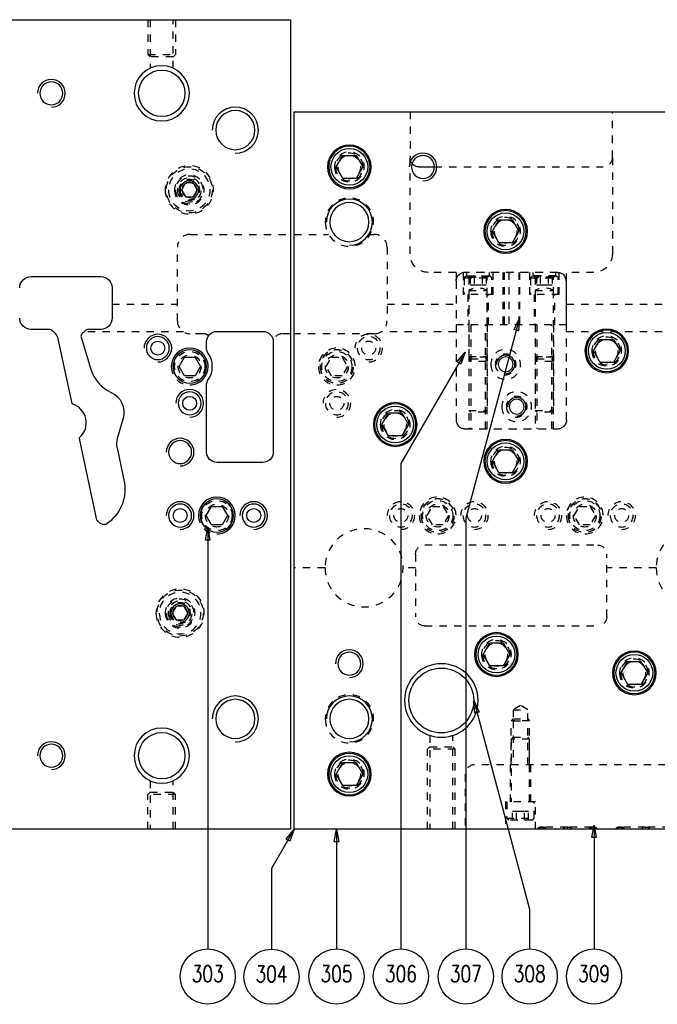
# Model space of a CAD drawing. Header units: inches. Extents: x 3 to 289, y 4 to 291.
# Tile 497 of 634: x 123.55 to 132.21, y 222.14 to 235.52. Entities that reach past the tile are written whole.
import ezdxf
from ezdxf.enums import TextEntityAlignment as Align

# ---------------------------------------------------------------- set-up
doc = ezdxf.new("R2010")
doc.units = ezdxf.units.IN
doc.header["$LTSCALE"] = 0.5
doc.header["$MEASUREMENT"] = 0
doc.linetypes.add('HIDDEN', pattern=[0.225, 0.15, -0.075])
doc.layers.add('DIE', color=7, linetype='Continuous')
doc.styles.add('VERO0-Simplex', font='simplex_.ttf')

# ---------------------------------------------------------------- blocks, each defined once
blk = doc.blocks.new('ArrowheadClosed')
at = {"color": 0}
for p, q in [((0, 0), (-1, 0.176)), ((-1, 0.176), (-1, -0.176)), ((-1, -0.176), (0, 0))]:
    blk.add_line(p, q, dxfattribs=at)

msp = doc.modelspace()

# ---------------------------------------------------------------- linework, layer by layer
at = {"layer": 'DIE', "color": 190, "linetype": 'Continuous'}
for p, q in [((120.727, 235.516), (127.227, 235.516)), ((127.227, 235.516), (127.227, 224.516)), ((127.277, 224.516), (127.277, 234.266)), ((127.277, 234.266), (138.177, 234.266)), ((128.976, 233.516), (129.184, 233.516)), ((123.702, 232.027), (124.648, 232.027)), ((124.803, 231.872), (124.803, 231.463)), ((123.944, 231.308), (123.702, 231.308)), ((124.258, 230.303), (124.071, 231.18)), ((124.381, 231.202), (124.514, 230.769)), ((124.437, 231.291), (124.393, 231.247)), ((124.648, 231.308), (124.477, 231.308)), ((126.227, 231.281), (126.852, 231.281)), ((126.087, 231.035), (126.087, 231.141)), ((126.992, 231.141), (126.992, 229.641)), ((126.162, 230.749), (126.162, 230.859)), ((126.087, 229.641), (126.087, 230.572)), ((124.952, 230.102), (124.873, 229.828)), ((124.59, 228.741), (124.359, 229.828)), ((124.869, 229.7), (124.97, 229.221)), ((126.852, 229.501), (126.227, 229.501)), ((127.227, 224.516), (120.727, 224.516)), ((138.177, 224.516), (127.277, 224.516))]:
    msp.add_line(p, q, dxfattribs=at)
at = {"layer": 'DIE', "color": 254, "linetype": 'HIDDEN'}
for p, q in [((125.29, 235.516), (125.29, 235.045)), ((125.321, 235.516), (125.321, 234.857)), ((125.634, 234.857), (125.634, 235.516)), ((125.665, 235.516), (125.665, 235.045)), ((125.29, 235.045), (125.665, 235.045)), ((125.321, 235.014), (125.29, 235.045)), ((125.634, 235.014), (125.321, 235.014)), ((125.634, 235.014), (125.665, 235.045)), ((128.851, 234.266), (128.851, 233.641)), ((131.601, 233.641), (131.601, 234.266)), ((128.851, 232.333), (128.851, 233.641)), ((131.601, 233.641), (131.601, 232.333)), ((129.184, 233.516), (131.476, 233.516)), ((125.798, 233.298), (125.744, 233.204)), ((125.744, 233.204), (125.798, 233.11)), ((125.907, 233.298), (125.798, 233.298)), ((125.961, 233.204), (125.907, 233.298)), ((125.907, 233.11), (125.961, 233.204)), ((125.798, 233.11), (125.907, 233.11)), ((125.864, 232.6), (127.227, 232.6)), ((127.277, 232.6), (127.745, 232.6)), ((128.31, 232.6), (128.364, 232.6)), ((125.689, 231.425), (125.689, 232.425)), ((128.539, 232.425), (128.539, 231.425)), ((129.476, 232.083), (129.101, 232.083)), ((129.476, 232.083), (129.476, 231.968)), ((129.573, 232.079), (129.573, 231.783)), ((129.613, 232.033), (129.589, 232.008)), ((129.589, 232.008), (129.964, 232.008)), ((129.589, 232.008), (129.589, 231.783)), ((130.861, 232.083), (129.591, 232.083)), ((130.851, 232.083), (129.601, 232.083)), ((129.939, 232.033), (129.613, 232.033)), ((129.62, 232.083), (129.62, 232.038)), ((129.62, 232.038), (129.933, 232.038)), ((129.62, 232.038), (129.651, 232.02)), ((129.651, 232.02), (129.901, 232.02)), ((129.651, 232.02), (129.651, 231.371)), ((129.668, 232.033), (129.668, 231.913)), ((129.722, 232.033), (129.722, 231.913)), ((129.83, 232.033), (129.83, 231.913)), ((129.885, 232.033), (129.885, 231.913)), ((129.901, 232.02), (129.933, 232.038)), ((129.901, 231.371), (129.901, 232.02)), ((129.933, 232.038), (129.933, 232.083)), ((129.964, 232.008), (129.939, 232.033)), ((129.964, 231.783), (129.964, 232.008)), ((129.979, 231.783), (129.979, 232.083)), ((130.114, 232.083), (130.114, 231.371)), ((130.129, 232.083), (130.129, 231.371)), ((130.192, 232.083), (130.192, 231.371)), ((130.328, 232.083), (130.328, 231.371)), ((130.339, 232.083), (130.339, 231.371)), ((130.473, 232.083), (130.473, 231.783)), ((130.513, 232.033), (130.489, 232.008)), ((130.489, 232.008), (130.864, 232.008)), ((130.489, 232.008), (130.489, 231.783)), ((130.839, 232.033), (130.513, 232.033)), ((130.52, 232.083), (130.52, 232.038)), ((130.833, 232.038), (130.52, 232.038)), ((130.52, 232.038), (130.551, 232.02)), ((130.801, 232.02), (130.551, 232.02)), ((130.551, 232.02), (130.551, 231.783)), ((130.568, 232.033), (130.568, 231.913)), ((130.622, 232.033), (130.622, 231.913)), ((130.73, 232.033), (130.73, 231.913)), ((130.785, 232.033), (130.785, 231.913)), ((130.801, 232.02), (130.833, 232.038)), ((130.801, 231.783), (130.801, 232.02)), ((130.833, 232.038), (130.833, 232.083)), ((130.864, 232.008), (130.839, 232.033)), ((130.861, 232.083), (130.879, 232.083)), ((130.864, 231.783), (130.864, 232.008)), ((130.879, 232.081), (130.879, 232.083)), ((130.879, 231.783), (130.879, 232.079)), ((130.976, 231.968), (130.976, 232.083)), ((131.351, 232.083), (130.976, 232.083)), ((129.476, 231.968), (129.476, 230.073)), ((129.476, 231.958), (129.476, 231.371)), ((129.668, 231.913), (129.722, 231.913)), ((129.722, 231.913), (129.83, 231.913)), ((129.83, 231.913), (129.885, 231.913)), ((130.568, 231.913), (130.622, 231.913)), ((130.622, 231.913), (130.73, 231.913)), ((130.73, 231.913), (130.785, 231.913)), ((130.976, 230.073), (130.976, 231.968)), ((130.976, 231.371), (130.976, 231.958)), ((129.979, 231.783), (129.573, 231.783)), ((129.636, 231.783), (129.636, 231.371)), ((129.651, 231.838), (129.901, 231.838)), ((129.651, 231.838), (129.651, 230.941)), ((129.901, 230.941), (129.901, 231.838)), ((129.917, 231.371), (129.917, 231.783)), ((130.879, 231.783), (130.473, 231.783)), ((130.536, 231.783), (130.536, 231.371)), ((130.551, 231.838), (130.801, 231.838)), ((130.551, 231.838), (130.551, 231.783)), ((130.551, 231.783), (130.551, 230.932)), ((130.801, 231.783), (130.801, 231.838)), ((130.801, 230.932), (130.801, 231.783)), ((130.817, 231.371), (130.817, 231.783)), ((124.803, 231.651), (125.689, 231.651)), ((128.539, 231.651), (129.476, 231.651)), ((130.976, 231.651), (134.476, 231.651)), ((129.476, 231.371), (129.476, 230.083)), ((130.976, 231.371), (129.476, 231.371)), ((130.976, 231.371), (129.476, 231.371)), ((129.651, 231.371), (129.651, 229.958)), ((129.651, 231.371), (129.651, 230.208)), ((129.676, 231.371), (129.676, 229.958)), ((129.877, 229.958), (129.877, 231.371)), ((129.901, 229.958), (129.901, 231.371)), ((129.901, 231.371), (129.901, 230.208)), ((130.551, 231.371), (130.551, 230.208)), ((130.576, 231.371), (130.576, 229.958)), ((130.777, 229.958), (130.777, 231.371)), ((130.801, 231.371), (130.801, 230.208)), ((130.976, 230.083), (130.976, 231.371)), ((125.771, 231.276), (124.422, 231.276)), ((126.037, 231.25), (125.864, 231.25)), ((127.227, 231.25), (127.117, 231.25)), ((128.364, 231.25), (127.277, 231.25)), ((129.476, 231.276), (128.457, 231.276)), ((134.476, 231.276), (130.976, 231.276)), ((127.713, 230.804), (127.785, 230.929)), ((127.785, 230.929), (127.93, 230.929)), ((127.93, 230.929), (128.002, 230.804)), ((129.651, 230.941), (129.901, 230.941)), ((129.651, 230.941), (129.67, 230.871)), ((129.901, 230.932), (129.651, 230.932)), ((129.651, 230.932), (129.676, 230.908)), ((129.877, 230.908), (129.901, 230.932)), ((129.883, 230.871), (129.901, 230.941)), ((130.551, 230.941), (130.801, 230.941)), ((130.551, 230.941), (130.57, 230.871)), ((130.551, 230.932), (130.551, 229.958)), ((130.801, 230.932), (130.551, 230.932)), ((130.551, 230.932), (130.576, 230.908)), ((130.777, 230.908), (130.801, 230.932)), ((130.783, 230.871), (130.801, 230.941)), ((130.801, 229.958), (130.801, 230.932)), ((127.785, 230.679), (127.713, 230.804)), ((128.002, 230.804), (127.93, 230.679)), ((129.883, 230.871), (129.67, 230.871)), ((129.676, 230.908), (129.877, 230.908)), ((130.783, 230.871), (130.57, 230.871)), ((130.576, 230.908), (130.777, 230.908)), ((127.93, 230.679), (127.785, 230.679)), ((129.651, 230.208), (129.901, 230.208)), ((129.676, 230.183), (129.651, 230.208)), ((129.877, 230.183), (129.676, 230.183)), ((129.877, 230.183), (129.901, 230.208)), ((130.551, 230.208), (130.801, 230.208)), ((130.576, 230.183), (130.551, 230.208)), ((130.777, 230.183), (130.576, 230.183)), ((130.777, 230.183), (130.801, 230.208)), ((129.591, 229.958), (130.861, 229.958)), ((129.601, 229.958), (130.851, 229.958)), ((129.083, 228.779), (129.155, 228.904)), ((129.155, 228.654), (129.083, 228.779)), ((129.155, 228.904), (129.3, 228.904)), ((129.3, 228.904), (129.372, 228.779)), ((129.372, 228.779), (129.3, 228.654)), ((131.083, 228.779), (131.155, 228.904)), ((131.155, 228.654), (131.083, 228.779)), ((131.155, 228.904), (131.3, 228.904)), ((131.3, 228.904), (131.372, 228.779)), ((131.372, 228.779), (131.3, 228.654)), ((129.3, 228.654), (129.155, 228.654)), ((131.3, 228.654), (131.155, 228.654)), ((129.051, 228.379), (131.401, 228.379)), ((128.926, 228.254), (128.926, 227.404)), ((131.526, 227.404), (131.526, 228.254)), ((127.696, 228.069), (127.277, 228.069)), ((128.926, 228.069), (128.758, 228.069)), ((132.196, 228.069), (131.526, 228.069)), ((125.673, 227.548), (125.619, 227.454)), ((125.619, 227.454), (125.673, 227.36)), ((125.782, 227.548), (125.673, 227.548)), ((125.836, 227.454), (125.782, 227.548)), ((125.782, 227.36), (125.836, 227.454)), ((125.673, 227.36), (125.782, 227.36)), ((129.051, 227.279), (131.401, 227.279)), ((130.352, 226.2), (130.252, 226.141)), ((130.252, 226.141), (130.252, 225.991)), ((130.252, 226.141), (130.453, 226.141)), ((130.453, 226.141), (130.352, 226.2)), ((130.453, 225.991), (130.453, 226.141)), ((130.252, 226.016), (130.227, 225.991)), ((130.227, 225.391), (130.227, 225.991)), ((130.477, 225.991), (130.227, 225.991)), ((130.252, 226.016), (130.453, 226.016)), ((130.252, 225.991), (130.252, 225.391)), ((130.252, 225.991), (130.453, 225.991)), ((130.453, 226.016), (130.477, 225.991)), ((130.453, 225.391), (130.453, 225.991)), ((130.477, 225.391), (130.477, 225.991)), ((129.121, 225.792), (129.121, 224.516)), ((129.434, 224.516), (129.434, 225.791)), ((130.252, 225.766), (130.227, 225.742)), ((130.477, 225.742), (130.227, 225.742)), ((130.227, 225.742), (130.227, 224.891)), ((130.252, 225.766), (130.453, 225.766)), ((130.477, 225.742), (130.453, 225.766)), ((130.477, 224.891), (130.477, 225.742)), ((129.121, 225.635), (129.09, 225.604)), ((129.09, 224.516), (129.09, 225.604)), ((129.465, 225.604), (129.09, 225.604)), ((129.121, 225.635), (129.434, 225.635)), ((129.434, 225.635), (129.465, 225.604)), ((129.465, 224.516), (129.465, 225.604)), ((135.727, 225.391), (129.727, 225.391)), ((135.727, 225.391), (129.727, 225.391)), ((130.212, 225.391), (130.212, 224.891)), ((130.493, 224.891), (130.493, 225.391)), ((125.321, 225.176), (125.321, 224.516)), ((125.634, 224.516), (125.634, 225.176)), ((129.602, 225.266), (129.602, 224.516)), ((129.602, 225.266), (129.602, 224.516)), ((125.321, 225.019), (125.29, 224.988)), ((125.29, 224.516), (125.29, 224.988)), ((125.665, 224.988), (125.29, 224.988)), ((125.321, 225.019), (125.634, 225.019)), ((125.634, 225.019), (125.665, 224.988)), ((125.665, 224.516), (125.665, 224.988)), ((130.556, 224.891), (130.149, 224.891)), ((130.149, 224.891), (130.149, 224.516)), ((130.165, 224.891), (130.165, 224.666)), ((130.54, 224.666), (130.54, 224.891)), ((130.556, 224.516), (130.556, 224.891)), ((130.244, 224.761), (130.298, 224.761)), ((130.244, 224.641), (130.244, 224.761)), ((130.298, 224.761), (130.407, 224.761)), ((130.298, 224.641), (130.298, 224.761)), ((130.407, 224.641), (130.407, 224.761)), ((130.407, 224.761), (130.461, 224.761)), ((130.461, 224.641), (130.461, 224.761)), ((130.165, 224.666), (130.54, 224.666)), ((130.165, 224.666), (130.189, 224.641)), ((130.515, 224.641), (130.189, 224.641)), ((130.515, 224.641), (130.54, 224.666)), ((130.587, 224.516), (130.593, 224.525)), ((130.593, 224.525), (130.6, 224.533)), ((130.6, 224.533), (130.608, 224.539)), ((130.608, 224.539), (130.616, 224.543)), ((130.612, 224.516), (130.618, 224.525)), ((130.616, 224.543), (130.625, 224.546)), ((130.618, 224.525), (130.625, 224.533)), ((130.625, 224.546), (130.634, 224.546)), ((130.625, 224.533), (130.633, 224.539)), ((130.633, 224.539), (130.641, 224.543)), ((130.659, 224.546), (130.634, 224.546)), ((130.634, 224.546), (130.643, 224.546)), ((130.641, 224.543), (130.65, 224.546)), ((130.643, 224.546), (130.652, 224.543)), ((130.65, 224.546), (130.659, 224.546)), ((130.652, 224.543), (130.661, 224.538)), ((130.99, 224.546), (130.659, 224.546)), ((130.659, 224.546), (130.668, 224.546)), ((130.661, 224.538), (130.668, 224.532)), ((130.668, 224.546), (130.677, 224.543)), ((130.668, 224.532), (130.675, 224.524)), ((130.675, 224.524), (130.68, 224.516)), ((130.677, 224.543), (130.686, 224.538)), ((130.686, 224.538), (130.693, 224.532)), ((130.693, 224.532), (130.7, 224.524)), ((130.7, 224.524), (130.705, 224.516)), ((130.934, 224.524), (130.928, 224.516)), ((130.941, 224.53), (130.934, 224.524)), ((130.949, 224.535), (130.941, 224.53)), ((130.956, 224.539), (130.949, 224.535)), ((130.965, 224.543), (130.956, 224.539)), ((130.973, 224.545), (130.965, 224.543)), ((130.981, 224.546), (130.973, 224.545)), ((130.99, 224.546), (130.981, 224.546)), ((130.99, 224.516), (130.99, 224.546)), ((131.321, 224.546), (130.99, 224.546)), ((130.99, 224.546), (130.998, 224.546)), ((130.998, 224.546), (131.007, 224.545)), ((131.007, 224.545), (131.015, 224.543)), ((131.015, 224.543), (131.023, 224.539)), ((131.023, 224.539), (131.031, 224.535)), ((131.031, 224.535), (131.039, 224.53)), ((131.039, 224.53), (131.046, 224.524)), ((131.046, 224.524), (131.052, 224.516)), ((131.28, 224.524), (131.275, 224.516)), ((131.286, 224.532), (131.28, 224.524)), ((131.294, 224.538), (131.286, 224.532)), ((131.303, 224.543), (131.294, 224.538)), ((131.305, 224.524), (131.3, 224.516)), ((131.312, 224.546), (131.303, 224.543)), ((131.311, 224.532), (131.305, 224.524)), ((131.319, 224.538), (131.311, 224.532)), ((131.321, 224.546), (131.312, 224.546)), ((131.328, 224.543), (131.319, 224.538)), ((131.346, 224.546), (131.321, 224.546)), ((131.329, 224.546), (131.321, 224.546)), ((131.337, 224.546), (131.328, 224.543)), ((131.338, 224.543), (131.329, 224.546)), ((131.346, 224.546), (131.337, 224.546)), ((131.347, 224.539), (131.338, 224.543)), ((131.354, 224.546), (131.346, 224.546)), ((131.355, 224.533), (131.347, 224.539)), ((131.363, 224.543), (131.354, 224.546)), ((131.362, 224.525), (131.355, 224.533)), ((131.367, 224.516), (131.362, 224.525)), ((131.372, 224.539), (131.363, 224.543)), ((131.38, 224.533), (131.372, 224.539)), ((131.387, 224.525), (131.38, 224.533)), ((131.392, 224.516), (131.387, 224.525)), ((131.65, 224.516), (131.655, 224.525)), ((131.655, 224.525), (131.662, 224.533)), ((131.662, 224.533), (131.67, 224.539)), ((131.67, 224.539), (131.679, 224.543)), ((131.675, 224.516), (131.68, 224.525)), ((131.679, 224.543), (131.688, 224.546)), ((131.68, 224.525), (131.687, 224.533)), ((131.687, 224.533), (131.695, 224.539)), ((131.688, 224.546), (131.696, 224.546)), ((131.695, 224.539), (131.704, 224.543)), ((131.721, 224.546), (131.696, 224.546)), ((131.696, 224.546), (131.706, 224.546)), ((131.704, 224.543), (131.713, 224.546)), ((131.706, 224.546), (131.715, 224.543)), ((131.713, 224.546), (131.721, 224.546)), ((131.715, 224.543), (131.723, 224.538)), ((132.052, 224.546), (131.721, 224.546)), ((131.721, 224.546), (131.731, 224.546)), ((131.723, 224.538), (131.731, 224.532)), ((131.731, 224.546), (131.74, 224.543)), ((131.731, 224.532), (131.738, 224.524)), ((131.738, 224.524), (131.742, 224.516)), ((131.74, 224.543), (131.748, 224.538)), ((131.748, 224.538), (131.756, 224.532)), ((131.756, 224.532), (131.763, 224.524)), ((131.763, 224.524), (131.767, 224.516)), ((131.997, 224.524), (131.991, 224.516)), ((132.004, 224.53), (131.997, 224.524)), ((132.011, 224.535), (132.004, 224.53)), ((132.019, 224.539), (132.011, 224.535)), ((132.027, 224.543), (132.019, 224.539)), ((132.035, 224.545), (132.027, 224.543)), ((132.044, 224.546), (132.035, 224.545)), ((132.052, 224.546), (132.044, 224.546)), ((132.052, 224.516), (132.052, 224.546)), ((132.384, 224.546), (132.052, 224.546)), ((132.052, 224.546), (132.061, 224.546)), ((132.061, 224.546), (132.069, 224.545)), ((132.069, 224.545), (132.078, 224.543)), ((132.078, 224.543), (132.086, 224.539)), ((132.086, 224.539), (132.094, 224.535)), ((132.094, 224.535), (132.101, 224.53)), ((132.101, 224.53), (132.108, 224.524)), ((132.108, 224.524), (132.114, 224.516))]:
    msp.add_line(p, q, dxfattribs=at)
at = {"layer": 'DIE', "color": 132, "linetype": 'Continuous'}
for p, q in [((127.847, 233.516), (127.937, 233.673)), ((127.937, 233.673), (128.118, 233.673)), ((128.118, 233.673), (128.208, 233.516)), ((127.937, 233.36), (127.847, 233.516)), ((128.208, 233.516), (128.118, 233.36)), ((128.118, 233.36), (127.937, 233.36)), ((129.97, 232.641), (130.06, 232.798)), ((130.06, 232.798), (130.24, 232.798)), ((130.24, 232.798), (130.331, 232.641)), ((130.06, 232.485), (129.97, 232.641)), ((130.331, 232.641), (130.24, 232.485)), ((130.24, 232.485), (130.06, 232.485)), ((131.345, 231.016), (131.435, 231.173)), ((131.435, 231.173), (131.615, 231.173)), ((131.615, 231.173), (131.706, 231.016)), ((131.435, 230.86), (131.345, 231.016)), ((131.706, 231.016), (131.615, 230.86)), ((131.615, 230.86), (131.435, 230.86)), ((128.47, 230.016), (128.56, 230.173)), ((128.56, 230.173), (128.74, 230.173)), ((128.74, 230.173), (128.831, 230.016)), ((128.56, 229.86), (128.47, 230.016)), ((128.831, 230.016), (128.74, 229.86)), ((128.74, 229.86), (128.56, 229.86)), ((129.97, 229.516), (130.06, 229.673)), ((130.06, 229.673), (130.24, 229.673)), ((130.24, 229.673), (130.331, 229.516)), ((130.06, 229.36), (129.97, 229.516)), ((130.331, 229.516), (130.24, 229.36)), ((130.24, 229.36), (130.06, 229.36)), ((129.845, 226.891), (129.935, 227.048)), ((129.935, 227.048), (130.115, 227.048)), ((130.115, 227.048), (130.206, 226.891)), ((129.935, 226.735), (129.845, 226.891)), ((130.206, 226.891), (130.115, 226.735)), ((131.72, 226.641), (131.81, 226.798)), ((131.81, 226.798), (131.99, 226.798)), ((131.99, 226.798), (132.081, 226.641)), ((130.115, 226.735), (129.935, 226.735)), ((131.81, 226.485), (131.72, 226.641)), ((132.081, 226.641), (131.99, 226.485)), ((131.99, 226.485), (131.81, 226.485)), ((127.847, 225.266), (127.937, 225.423)), ((127.937, 225.423), (128.118, 225.423)), ((128.118, 225.423), (128.208, 225.266)), ((127.937, 225.11), (127.847, 225.266)), ((128.208, 225.266), (128.118, 225.11)), ((128.118, 225.11), (127.937, 225.11))]:
    msp.add_line(p, q, dxfattribs=at)
at = {"layer": 'DIE', "color": 56, "linetype": 'Continuous'}
for p, q in [((130.339, 231.463), (129.61, 228.743)), ((129.602, 231), (128.727, 229.485)), ((128.727, 229.485), (128.727, 222.891)), ((129.61, 228.743), (129.61, 222.891)), ((126.102, 228.616), (126.102, 222.891)), ((129.717, 226.266), (130.477, 223.433)), ((127.277, 224.516), (126.969, 223.983)), ((127.852, 224.516), (127.852, 222.891)), ((131.352, 224.574), (131.352, 222.891)), ((126.969, 223.983), (126.969, 222.888)), ((130.477, 223.433), (130.477, 222.891))]:
    msp.add_line(p, q, dxfattribs=at)
at = {"layer": 'DIE', "color": 30, "linetype": 'Continuous'}
for p, q in [((125.713, 230.804), (125.785, 230.929)), ((125.785, 230.929), (125.93, 230.929)), ((125.93, 230.929), (126.002, 230.804)), ((125.785, 230.679), (125.713, 230.804)), ((126.002, 230.804), (125.93, 230.679)), ((125.93, 230.679), (125.785, 230.679)), ((126.083, 228.779), (126.155, 228.904)), ((126.155, 228.654), (126.083, 228.779)), ((126.155, 228.904), (126.3, 228.904)), ((126.3, 228.904), (126.372, 228.779)), ((126.372, 228.779), (126.3, 228.654)), ((126.3, 228.654), (126.155, 228.654))]:
    msp.add_line(p, q, dxfattribs=at)
at = {"layer": 'DIE', "color": 9, "linetype": 'Continuous', "extrusion": (0, 0, -1)}
for centre, radius in [((-125.477, 234.516), 0.375), ((-129.277, 226.266), 0.5), ((-125.477, 225.516), 0.375)]:
    msp.add_circle(centre, radius, dxfattribs=at)
at = {"layer": 'DIE', "color": 4, "linetype": 'Continuous'}
for centre, radius in [((125.477, 234.516), 0.315), ((129.277, 226.266), 0.44), ((125.477, 225.516), 0.315)]:
    msp.add_circle(centre, radius, dxfattribs=at)
at = {"layer": 'DIE', "color": 190, "linetype": 'Continuous', "extrusion": (0, 0, -1)}
for centre, radius in [((-123.977, 234.516), 0.156), ((-126.477, 234.016), 0.266), ((-128.027, 233.516), 0.297), ((-129.027, 233.516), 0.156), ((-125.852, 233.204), 0.101), ((-128.027, 232.766), 0.266), ((-130.15, 232.641), 0.297), ((-131.525, 231.016), 0.297), ((-125.424, 231.054), 0.156), ((-125.857, 230.804), 0.227), ((-130.151, 230.833), 0.101), ((-125.857, 230.304), 0.156), ((-128.65, 230.016), 0.297), ((-130.301, 230.258), 0.101), ((-125.727, 229.641), 0.156), ((-130.15, 229.516), 0.297), ((-125.727, 228.779), 0.156), ((-126.227, 228.779), 0.227), ((-126.727, 228.779), 0.156), ((-125.727, 227.454), 0.101), ((-130.025, 226.891), 0.297), ((-128.027, 226.766), 0.156), ((-131.9, 226.641), 0.297), ((-126.477, 226.016), 0.266), ((-128.027, 226.016), 0.266), ((-123.977, 225.516), 0.156), ((-128.027, 225.266), 0.297)]:
    msp.add_circle(centre, radius, dxfattribs=at)
at = {"layer": 'DIE', "color": 132, "linetype": 'Continuous', "extrusion": (0, 0, -1)}
for centre in [(-128.027, 233.516), (-130.15, 232.641), (-131.525, 231.016), (-128.65, 230.016), (-130.15, 229.516), (-130.025, 226.891), (-131.9, 226.641), (-128.027, 225.266)]:
    msp.add_circle(centre, 0.281, dxfattribs=at)
at = {"layer": 'DIE', "color": 132, "linetype": 'Continuous'}
for centre in [(128.027, 233.516), (130.15, 232.641), (131.525, 231.016), (128.65, 230.016), (130.15, 229.516), (130.025, 226.891), (131.9, 226.641), (128.027, 225.266)]:
    msp.add_circle(centre, 0.25, dxfattribs=at)
at = {"layer": 'DIE', "color": 254, "linetype": 'HIDDEN', "extrusion": (0, 0, -1)}
for centre, radius in [((-128.027, 233.516), 0.203), ((-128.027, 233.516), 0.188), ((-128.027, 233.516), 0.156), ((-125.852, 233.204), 0.328), ((-125.852, 233.204), 0.283), ((-125.852, 233.204), 0.203), ((-125.852, 233.204), 0.188), ((-125.852, 233.204), 0.163), ((-125.852, 233.204), 0.141), ((-125.852, 233.204), 0.125), ((-128.027, 232.766), 0.328), ((-130.15, 232.641), 0.203), ((-130.15, 232.641), 0.188), ((-130.15, 232.641), 0.156), ((-128.29, 231.054), 0.156), ((-131.525, 231.016), 0.203), ((-131.525, 231.016), 0.188), ((-125.857, 230.804), 0.25), ((-127.857, 230.804), 0.25), ((-131.525, 231.016), 0.156), ((-127.857, 230.804), 0.227), ((-127.857, 230.804), 0.225), ((-130.151, 230.833), 0.203), ((-130.151, 230.833), 0.141), ((-127.857, 230.304), 0.156), ((-130.301, 230.258), 0.203), ((-130.301, 230.258), 0.141), ((-128.65, 230.016), 0.203), ((-128.65, 230.016), 0.188), ((-128.65, 230.016), 0.156), ((-130.15, 229.516), 0.203), ((-130.15, 229.516), 0.188), ((-130.15, 229.516), 0.156), ((-126.227, 228.779), 0.25), ((-128.727, 228.779), 0.156), ((-129.227, 228.779), 0.25), ((-129.227, 228.779), 0.227), ((-129.227, 228.779), 0.225), ((-129.727, 228.779), 0.156), ((-130.727, 228.779), 0.156), ((-131.227, 228.779), 0.25), ((-131.227, 228.779), 0.227), ((-131.227, 228.779), 0.225), ((-131.727, 228.779), 0.156), ((-128.227, 228.069), 0.531), ((-132.727, 228.069), 0.531), ((-125.727, 227.454), 0.328), ((-125.727, 227.454), 0.283), ((-125.727, 227.454), 0.203), ((-125.727, 227.454), 0.188), ((-125.727, 227.454), 0.163), ((-125.727, 227.454), 0.141), ((-125.727, 227.454), 0.125), ((-130.025, 226.891), 0.203), ((-130.025, 226.891), 0.188), ((-130.025, 226.891), 0.156), ((-131.9, 226.641), 0.203), ((-131.9, 226.641), 0.188), ((-131.9, 226.641), 0.156), ((-128.027, 226.016), 0.328), ((-128.027, 225.266), 0.203), ((-128.027, 225.266), 0.188), ((-128.027, 225.266), 0.156)]:
    msp.add_circle(centre, radius, dxfattribs=at)
at = {"layer": 'DIE', "color": 254, "linetype": 'HIDDEN'}
for centre, radius in [((125.852, 233.204), 0.313), ((128.29, 231.054), 0.0945), ((125.857, 230.804), 0.205), ((125.857, 230.804), 0.156), ((125.857, 230.804), 0.156), ((127.857, 230.804), 0.205), ((127.857, 230.804), 0.156), ((127.857, 230.804), 0.156), ((127.857, 230.304), 0.0945), ((126.227, 228.779), 0.205), ((126.227, 228.779), 0.156), ((126.227, 228.779), 0.156), ((129.227, 228.779), 0.205), ((129.227, 228.779), 0.156), ((129.227, 228.779), 0.156), ((131.227, 228.779), 0.205), ((131.227, 228.779), 0.156), ((131.227, 228.779), 0.156), ((128.727, 228.779), 0.0945), ((129.727, 228.779), 0.0945), ((130.727, 228.779), 0.0945), ((131.727, 228.779), 0.0945), ((125.727, 227.454), 0.313)]:
    msp.add_circle(centre, radius, dxfattribs=at)
at = {"layer": 'DIE', "color": 190, "linetype": 'Continuous'}
for centre in [(125.424, 231.054), (125.857, 230.304), (125.727, 228.779), (126.727, 228.779)]:
    msp.add_circle(centre, 0.0945, dxfattribs=at)
at = {"layer": 'DIE', "color": 30, "linetype": 'Continuous', "extrusion": (0, 0, -1)}
for centre in [(-125.857, 230.804), (-126.227, 228.779)]:
    msp.add_circle(centre, 0.225, dxfattribs=at)
at = {"layer": 'DIE', "color": 56, "linetype": 'Continuous'}
for centre in [(126.102, 222.516), (126.969, 222.513), (127.852, 222.516), (128.727, 222.516), (129.61, 222.516), (130.477, 222.516), (131.352, 222.516)]:
    msp.add_circle(centre, 0.375, dxfattribs=at)
at = {"layer": 'DIE', "color": 2, "linetype": 'Continuous'}
for centre, radius in [((123.977, 234.516), 0.188), ((126.477, 234.016), 0.313), ((129.027, 233.516), 0.188), ((125.852, 233.204), 0.125), ((128.027, 232.766), 0.313), ((125.424, 231.054), 0.188), ((125.857, 230.804), 0.25), ((130.151, 230.833), 0.125), ((125.857, 230.304), 0.188), ((130.301, 230.258), 0.125), ((125.727, 229.641), 0.188), ((125.727, 228.779), 0.188), ((126.227, 228.779), 0.25), ((126.727, 228.779), 0.188), ((125.727, 227.454), 0.125), ((128.027, 226.766), 0.188), ((126.477, 226.016), 0.313), ((128.027, 226.016), 0.313), ((123.977, 225.516), 0.188)]:
    msp.add_arc(centre, radius, 270, 180, dxfattribs=at)
at = {"layer": 'DIE', "color": 254, "linetype": 'HIDDEN', "extrusion": (0, 0, -1)}
for centre, radius, start, end in [((-128.976, 233.641), 0.125, 321.54, 0), ((-131.476, 233.641), 0.125, 180, 270), ((-129.101, 232.333), 0.25, 270, 0), ((-131.351, 232.333), 0.25, 180, 270), ((-129.591, 231.968), 0.115, 0, 90), ((-130.861, 231.968), 0.115, 90, 180), ((-129.591, 230.073), 0.115, 270, 0), ((-130.861, 230.073), 0.115, 180, 270), ((-129.051, 228.254), 0.125, 0, 90), ((-131.401, 228.254), 0.125, 90, 180), ((-129.051, 227.404), 0.125, 270, 0), ((-131.401, 227.404), 0.125, 180, 270)]:
    msp.add_arc(centre, radius, start, end, dxfattribs=at)
at = {"layer": 'DIE', "color": 190, "linetype": 'Continuous', "extrusion": (0, 0, -1)}
for centre, radius, start, end in [((-128.976, 233.641), 0.125, 270, 321.54), ((-123.702, 231.872), 0.155, 0, 90), ((-124.648, 231.872), 0.155, 90, 180), ((-123.702, 231.463), 0.155, 270, 0), ((-124.648, 231.463), 0.155, 180, 270), ((-126.227, 231.141), 0.14, 0, 90), ((-126.852, 231.141), 0.14, 90, 180), ((-124.667, 230.183), 0.296, 114.7055, 196), ((-124.274, 230.307), 0.016, 287.8347, 347.9985), ((-124.375, 229.832), 0.016, 348, 48.1653), ((-126.227, 229.641), 0.14, 270, 0), ((-126.852, 229.641), 0.14, 180, 270), ((-124.406, 229.137), 0.571, 171.5521, 236.842), ((-124.694, 228.763), 0.106, 257.9957, 348), ((-124.694, 228.76), 0.103, 256.7855, 257.9957)]:
    msp.add_arc(centre, radius, start, end, dxfattribs=at)
at = {"layer": 'DIE', "color": 254, "linetype": 'HIDDEN'}
for centre, radius, start, end in [((125.864, 232.425), 0.175, 90, 180), ((128.364, 232.425), 0.175, 0, 90), ((129.601, 231.958), 0.125, 90, 180), ((130.851, 231.958), 0.125, 0, 90), ((129.776, 231.621), 0.25, 60, 120), ((130.676, 231.621), 0.25, 60, 120), ((125.864, 231.425), 0.175, 180, 270), ((128.364, 231.425), 0.175, 270, 0), ((126.037, 231.125), 0.125, 52.2607, 90), ((127.117, 231.125), 0.125, 90, 180), ((128.29, 231.054), 0.188, 270, 180), ((127.857, 230.804), 0.25, 270, 180), ((127.857, 230.304), 0.188, 270, 180), ((129.601, 230.083), 0.125, 180, 270), ((130.851, 230.083), 0.125, 270, 0), ((128.727, 228.779), 0.188, 270, 180), ((129.227, 228.779), 0.25, 270, 180), ((129.727, 228.779), 0.188, 270, 180), ((130.727, 228.779), 0.188, 270, 180), ((131.227, 228.779), 0.25, 270, 180), ((131.727, 228.779), 0.188, 270, 180), ((129.727, 225.266), 0.125, 90, 180), ((129.727, 225.266), 0.125, 90, 180), ((130.634, 224.484), 0.0625, 90, 148.6677), ((130.659, 224.484), 0.0625, 90, 148.6677), ((131.321, 224.484), 0.0625, 31.3323, 90), ((131.346, 224.484), 0.0625, 31.3323, 90), ((131.696, 224.484), 0.0625, 90, 148.6677), ((131.721, 224.484), 0.0625, 90, 148.6677)]:
    msp.add_arc(centre, radius, start, end, dxfattribs=at)
at = {"layer": 'DIE', "color": 190, "linetype": 'Continuous'}
for centre, radius, start, end in [((123.944, 231.251), 0.0575, 62.222, 90), ((123.875, 231.12), 0.205, 17.075, 62.222), ((124.425, 231.215), 0.0453, 135, 197.0001), ((124.477, 231.251), 0.0575, 90, 135), ((126.152, 231.035), 0.065, 180, 218.1249), ((125.857, 230.804), 0.31, 10.3045, 38.1249), ((125.005, 230.919), 0.514, 197.0001, 245.3443), ((125.857, 230.804), 0.31, 321.8751, 349.6955), ((126.152, 230.572), 0.065, 141.8751, 180), ((124.188, 230.04), 0.264, 311.8347, 72.1653), ((125.127, 229.755), 0.264, 164, 192)]:
    msp.add_arc(centre, radius, start, end, dxfattribs=at)

# ---------------------------------------------------------------- block references
at = {"layer": 'DIE', "color": 56, "linetype": 'Continuous', "extrusion": (0, 0, -1)}
for p, xscale, yscale, zscale, rotation in [((-130.339, 231.463), 0.170138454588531, 0.170138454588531, 0.170138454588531, 105.0000000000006), ((-129.602, 231), 0.1701384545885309, 0.1701384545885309, 0.1701384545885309, 120.000000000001), ((-126.102, 228.616), 0.170138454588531, 0.170138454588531, 0.170138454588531, 90), ((-129.717, 226.266), 0.170138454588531, 0.170138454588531, 0.170138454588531, 75.00000000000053), ((-127.277, 224.516), 0.1701384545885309, 0.1701384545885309, 0.1701384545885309, 120.0000000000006), ((-127.852, 224.516), 0.170138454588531, 0.170138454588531, 0.170138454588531, 90), ((-131.352, 224.574), 0.170138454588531, 0.170138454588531, 0.170138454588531, 90)]:
    msp.add_blockref('ArrowheadClosed', p, dxfattribs=dict(at, xscale=xscale, yscale=yscale, zscale=zscale, rotation=rotation))

# ---------------------------------------------------------------- texts
at = {"layer": 'DIE', "color": 7, "linetype": 'Continuous', "style": 'VERO0-Simplex', "width": 0.705079}
for s, p, p2 in [('303', (125.884, 222.444), (126.32, 222.444)), ('304', (126.751, 222.44), (127.187, 222.44)), ('305', (127.634, 222.444), (128.07, 222.444)), ('306', (128.509, 222.444), (128.945, 222.444)), ('307', (129.392, 222.444), (129.828, 222.444)), ('308', (130.259, 222.444), (130.695, 222.444)), ('309', (131.134, 222.444), (131.57, 222.444))]:
    msp.add_text(s, height=0.22, dxfattribs=at).set_placement(p, p2, align=Align.FIT)

doc.saveas('drawing.dxf')
